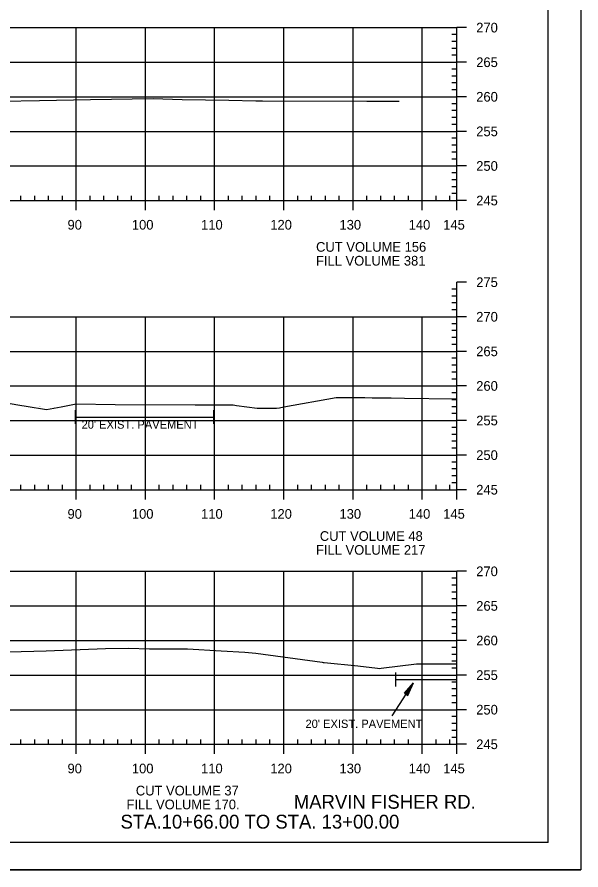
# Model space of a CAD drawing. Extents: x 1365647 to 1367999, y 387113 to 400173.
# Drawn here: x 1366759.3 to 1366840.7, y 387125.7 to 387249 of the extents above; entities that cross this region are included whole.
import ezdxf

# ---------------------------------------------------------------- set-up
doc = ezdxf.new("R2010")
doc.units = 0
for name, color, linetype in [('Default', 7, 'Continuous'), ('R_Axis', 7, 'Continuous'), ('R_Axis Annot', 7, 'Continuous'), ('R_Border', 7, 'Continuous'), ('R_Draft', 7, 'Continuous'), ('R_Exist Surface', 7, 'Continuous'), ('R_Grid', 7, 'Continuous'), ('R_No Plot', 7, 'Continuous'), ('R_Water', 7, 'Continuous')]:
    doc.layers.add(name, color=color, linetype=linetype)

msp = doc.modelspace()

# ---------------------------------------------------------------- linework, layer by layer
at = {"layer": 'Default'}
msp.add_line((1366813.45, 387147.99), (1366816.56, 387152.79), dxfattribs=at)
at = {"layer": 'R_Axis'}
for p, q in [((1366822.8, 387222.5), (1366822.8, 387247.5)), ((1366824.2, 387247.5), (1366822.8, 387247.5)), ((1366822.8, 387246.5), (1366822.1, 387246.5)), ((1366822.8, 387245.5), (1366822.1, 387245.5)), ((1366822.8, 387244.5), (1366822.1, 387244.5)), ((1366822.8, 387243.5), (1366822.1, 387243.5)), ((1366824.2, 387242.5), (1366822.8, 387242.5)), ((1366822.8, 387241.5), (1366822.1, 387241.5)), ((1366822.8, 387240.5), (1366822.1, 387240.5)), ((1366822.8, 387239.5), (1366822.1, 387239.5)), ((1366822.8, 387238.5), (1366822.1, 387238.5)), ((1366824.2, 387237.5), (1366822.8, 387237.5)), ((1366822.8, 387236.5), (1366822.1, 387236.5)), ((1366822.8, 387235.5), (1366822.1, 387235.5)), ((1366822.8, 387234.5), (1366822.1, 387234.5)), ((1366822.8, 387233.5), (1366822.1, 387233.5)), ((1366824.2, 387232.5), (1366822.8, 387232.5)), ((1366822.8, 387231.5), (1366822.1, 387231.5)), ((1366822.8, 387230.5), (1366822.1, 387230.5)), ((1366822.8, 387229.5), (1366822.1, 387229.5)), ((1366822.8, 387228.5), (1366822.1, 387228.5)), ((1366824.2, 387227.5), (1366822.8, 387227.5)), ((1366822.8, 387226.5), (1366822.1, 387226.5)), ((1366822.8, 387225.5), (1366822.1, 387225.5)), ((1366822.8, 387224.5), (1366822.1, 387224.5)), ((1366759.8, 387222.5), (1366759.8, 387223.2)), ((1366761.8, 387222.5), (1366761.8, 387223.2)), ((1366763.8, 387222.5), (1366763.8, 387223.2)), ((1366765.8, 387222.5), (1366765.8, 387223.2)), ((1366769.8, 387222.5), (1366769.8, 387223.2)), ((1366771.8, 387222.5), (1366771.8, 387223.2)), ((1366773.8, 387222.5), (1366773.8, 387223.2)), ((1366775.8, 387222.5), (1366775.8, 387223.2)), ((1366779.8, 387222.5), (1366779.8, 387223.2)), ((1366781.8, 387222.5), (1366781.8, 387223.2)), ((1366783.8, 387222.5), (1366783.8, 387223.2)), ((1366785.8, 387222.5), (1366785.8, 387223.2)), ((1366789.8, 387222.5), (1366789.8, 387223.2)), ((1366791.8, 387222.5), (1366791.8, 387223.2)), ((1366793.8, 387222.5), (1366793.8, 387223.2)), ((1366795.8, 387222.5), (1366795.8, 387223.2)), ((1366799.8, 387222.5), (1366799.8, 387223.2)), ((1366801.8, 387222.5), (1366801.8, 387223.2)), ((1366803.8, 387222.5), (1366803.8, 387223.2)), ((1366805.8, 387222.5), (1366805.8, 387223.2)), ((1366809.8, 387222.5), (1366809.8, 387223.2)), ((1366811.8, 387222.5), (1366811.8, 387223.2)), ((1366813.8, 387222.5), (1366813.8, 387223.2)), ((1366815.8, 387222.5), (1366815.8, 387223.2)), ((1366819.8, 387222.5), (1366819.8, 387223.2)), ((1366821.8, 387222.5), (1366821.8, 387223.2)), ((1366822.8, 387223.5), (1366822.1, 387223.5)), ((1366532.8, 387222.5), (1366822.8, 387222.5)), ((1366767.8, 387221.1), (1366767.8, 387222.5)), ((1366777.8, 387221.1), (1366777.8, 387222.5)), ((1366787.8, 387221.1), (1366787.8, 387222.5)), ((1366797.8, 387221.1), (1366797.8, 387222.5)), ((1366807.8, 387221.1), (1366807.8, 387222.5)), ((1366817.8, 387221.1), (1366817.8, 387222.5)), ((1366822.8, 387221.1), (1366822.8, 387222.5)), ((1366824.2, 387222.5), (1366822.8, 387222.5)), ((1366822.8, 387209.7), (1366822.1, 387209.7)), ((1366822.8, 387180.7), (1366822.8, 387210.7)), ((1366824.2, 387210.7), (1366822.8, 387210.7)), ((1366822.8, 387208.7), (1366822.1, 387208.7)), ((1366822.8, 387207.7), (1366822.1, 387207.7)), ((1366822.8, 387206.7), (1366822.1, 387206.7)), ((1366822.8, 387204.7), (1366822.1, 387204.7)), ((1366824.2, 387205.7), (1366822.8, 387205.7)), ((1366822.8, 387203.7), (1366822.1, 387203.7)), ((1366822.8, 387202.7), (1366822.1, 387202.7)), ((1366822.8, 387201.7), (1366822.1, 387201.7)), ((1366822.8, 387199.7), (1366822.1, 387199.7)), ((1366824.2, 387200.7), (1366822.8, 387200.7)), ((1366822.8, 387198.7), (1366822.1, 387198.7)), ((1366822.8, 387197.7), (1366822.1, 387197.7)), ((1366822.8, 387196.7), (1366822.1, 387196.7)), ((1366824.2, 387195.7), (1366822.8, 387195.7)), ((1366822.8, 387194.7), (1366822.1, 387194.7)), ((1366822.8, 387193.7), (1366822.1, 387193.7)), ((1366822.8, 387192.7), (1366822.1, 387192.7)), ((1366822.8, 387191.7), (1366822.1, 387191.7)), ((1366824.2, 387190.7), (1366822.8, 387190.7)), ((1366822.8, 387189.7), (1366822.1, 387189.7)), ((1366822.8, 387188.7), (1366822.1, 387188.7)), ((1366822.8, 387187.7), (1366822.1, 387187.7)), ((1366822.8, 387186.7), (1366822.1, 387186.7)), ((1366824.2, 387185.7), (1366822.8, 387185.7)), ((1366822.8, 387184.7), (1366822.1, 387184.7)), ((1366822.8, 387183.7), (1366822.1, 387183.7)), ((1366822.8, 387182.7), (1366822.1, 387182.7)), ((1366759.8, 387180.7), (1366759.8, 387181.4)), ((1366761.8, 387180.7), (1366761.8, 387181.4)), ((1366763.8, 387180.7), (1366763.8, 387181.4)), ((1366765.8, 387180.7), (1366765.8, 387181.4)), ((1366769.8, 387180.7), (1366769.8, 387181.4)), ((1366771.8, 387180.7), (1366771.8, 387181.4)), ((1366773.8, 387180.7), (1366773.8, 387181.4)), ((1366775.8, 387180.7), (1366775.8, 387181.4)), ((1366779.8, 387180.7), (1366779.8, 387181.4)), ((1366781.8, 387180.7), (1366781.8, 387181.4)), ((1366783.8, 387180.7), (1366783.8, 387181.4)), ((1366785.8, 387180.7), (1366785.8, 387181.4)), ((1366789.8, 387180.7), (1366789.8, 387181.4)), ((1366791.8, 387180.7), (1366791.8, 387181.4)), ((1366793.8, 387180.7), (1366793.8, 387181.4)), ((1366795.8, 387180.7), (1366795.8, 387181.4)), ((1366799.8, 387180.7), (1366799.8, 387181.4)), ((1366801.8, 387180.7), (1366801.8, 387181.4)), ((1366803.8, 387180.7), (1366803.8, 387181.4)), ((1366805.8, 387180.7), (1366805.8, 387181.4)), ((1366809.8, 387180.7), (1366809.8, 387181.4)), ((1366811.8, 387180.7), (1366811.8, 387181.4)), ((1366813.8, 387180.7), (1366813.8, 387181.4)), ((1366815.8, 387180.7), (1366815.8, 387181.4)), ((1366819.8, 387180.7), (1366819.8, 387181.4)), ((1366821.8, 387180.7), (1366821.8, 387181.4)), ((1366822.8, 387181.7), (1366822.1, 387181.7)), ((1366532.8, 387180.7), (1366822.8, 387180.7)), ((1366767.8, 387179.3), (1366767.8, 387180.7)), ((1366777.8, 387179.3), (1366777.8, 387180.7)), ((1366787.8, 387179.3), (1366787.8, 387180.7)), ((1366797.8, 387179.3), (1366797.8, 387180.7)), ((1366807.8, 387179.3), (1366807.8, 387180.7)), ((1366817.8, 387179.3), (1366817.8, 387180.7)), ((1366822.8, 387179.3), (1366822.8, 387180.7)), ((1366824.2, 387180.7), (1366822.8, 387180.7)), ((1366822.8, 387143.9), (1366822.8, 387168.9)), ((1366824.2, 387168.9), (1366822.8, 387168.9)), ((1366822.8, 387167.9), (1366822.1, 387167.9)), ((1366822.8, 387166.9), (1366822.1, 387166.9)), ((1366822.8, 387165.9), (1366822.1, 387165.9)), ((1366822.8, 387164.9), (1366822.1, 387164.9)), ((1366822.8, 387162.9), (1366822.1, 387162.9)), ((1366824.2, 387163.9), (1366822.8, 387163.9)), ((1366822.8, 387161.9), (1366822.1, 387161.9)), ((1366822.8, 387160.9), (1366822.1, 387160.9)), ((1366822.8, 387159.9), (1366822.1, 387159.9)), ((1366822.8, 387157.9), (1366822.1, 387157.9)), ((1366824.2, 387158.9), (1366822.8, 387158.9)), ((1366822.8, 387156.9), (1366822.1, 387156.9)), ((1366822.8, 387155.9), (1366822.1, 387155.9)), ((1366822.8, 387154.9), (1366822.1, 387154.9)), ((1366822.8, 387152.9), (1366822.1, 387152.9)), ((1366824.2, 387153.9), (1366822.8, 387153.9)), ((1366822.8, 387151.9), (1366822.1, 387151.9)), ((1366822.8, 387150.9), (1366822.1, 387150.9)), ((1366822.8, 387149.9), (1366822.1, 387149.9)), ((1366824.2, 387148.9), (1366822.8, 387148.9)), ((1366822.8, 387147.9), (1366822.1, 387147.9)), ((1366822.8, 387146.9), (1366822.1, 387146.9)), ((1366822.8, 387145.9), (1366822.1, 387145.9)), ((1366759.8, 387143.9), (1366759.8, 387144.6)), ((1366761.8, 387143.9), (1366761.8, 387144.6)), ((1366763.8, 387143.9), (1366763.8, 387144.6)), ((1366765.8, 387143.9), (1366765.8, 387144.6)), ((1366769.8, 387143.9), (1366769.8, 387144.6)), ((1366771.8, 387143.9), (1366771.8, 387144.6)), ((1366773.8, 387143.9), (1366773.8, 387144.6)), ((1366775.8, 387143.9), (1366775.8, 387144.6)), ((1366779.8, 387143.9), (1366779.8, 387144.6)), ((1366781.8, 387143.9), (1366781.8, 387144.6)), ((1366783.8, 387143.9), (1366783.8, 387144.6)), ((1366785.8, 387143.9), (1366785.8, 387144.6)), ((1366789.8, 387143.9), (1366789.8, 387144.6)), ((1366791.8, 387143.9), (1366791.8, 387144.6)), ((1366793.8, 387143.9), (1366793.8, 387144.6)), ((1366795.8, 387143.9), (1366795.8, 387144.6)), ((1366799.8, 387143.9), (1366799.8, 387144.6)), ((1366801.8, 387143.9), (1366801.8, 387144.6)), ((1366803.8, 387143.9), (1366803.8, 387144.6)), ((1366805.8, 387143.9), (1366805.8, 387144.6)), ((1366809.8, 387143.9), (1366809.8, 387144.6)), ((1366811.8, 387143.9), (1366811.8, 387144.6)), ((1366813.8, 387143.9), (1366813.8, 387144.6)), ((1366815.8, 387143.9), (1366815.8, 387144.6)), ((1366819.8, 387143.9), (1366819.8, 387144.6)), ((1366821.8, 387143.9), (1366821.8, 387144.6)), ((1366822.8, 387144.9), (1366822.1, 387144.9)), ((1366532.8, 387143.9), (1366822.8, 387143.9)), ((1366767.8, 387142.5), (1366767.8, 387143.9)), ((1366777.8, 387142.5), (1366777.8, 387143.9)), ((1366787.8, 387142.5), (1366787.8, 387143.9)), ((1366797.8, 387142.5), (1366797.8, 387143.9)), ((1366807.8, 387142.5), (1366807.8, 387143.9)), ((1366817.8, 387142.5), (1366817.8, 387143.9)), ((1366822.8, 387142.5), (1366822.8, 387143.9)), ((1366824.2, 387143.9), (1366822.8, 387143.9))]:
    msp.add_line(p, q, dxfattribs=at)
at = {"layer": 'R_Border'}
for q in [(1366835.98, 387335.17), (1366519.8, 387129.71)]:
    msp.add_line((1366835.98, 387129.71), q, dxfattribs=at)
at = {"layer": 'R_Draft'}
for p, q in [((1366815.22, 387151.28), (1366816.56, 387152.79)), ((1366815.27, 387151.25), (1366816.38, 387152.51)), ((1366815.31, 387151.22), (1366816.19, 387152.22)), ((1366815.35, 387151.19), (1366816.01, 387151.94)), ((1366815.39, 387151.17), (1366815.83, 387151.66)), ((1366815.56, 387151.06), (1366815.83, 387151.66)), ((1366815.6, 387151.03), (1366816.01, 387151.94)), ((1366815.64, 387151.01), (1366816.19, 387152.22)), ((1366815.68, 387150.98), (1366816.38, 387152.51)), ((1366815.73, 387150.95), (1366816.56, 387152.79)), ((1366815.22, 387151.28), (1366815.73, 387150.95)), ((1366815.44, 387151.14), (1366815.65, 387151.38)), ((1366815.51, 387151.09), (1366815.65, 387151.38))]:
    msp.add_line(p, q, dxfattribs=at)
at = {"layer": 'R_Exist Surface'}
for points in [[(1366757.15, 387236.89), (1366762.49, 387236.98), (1366769.84, 387237.11), (1366778.92, 387237.23), (1366783.1, 387237.1), (1366789.86, 387236.99), (1366793.75, 387236.93), (1366794.7, 387236.9), (1366809.77, 387236.88), (1366814.48, 387236.88)], [(1366749.83, 387194.62), (1366759.67, 387192.91), (1366760.58, 387192.79), (1366763.49, 387192.3), (1366765.64, 387192.7), (1366767.78, 387193.09), (1366773.41, 387193.04), (1366784.97, 387192.99), (1366788.7, 387192.97), (1366790.46, 387192.96), (1366790.97, 387192.88), (1366793.94, 387192.47), (1366796.2, 387192.48), (1366796.75, 387192.48), (1366797.15, 387192.54), (1366797.82, 387192.66), (1366805.35, 387194.04), (1366809.49, 387194.02), (1366810.57, 387193.99), (1366813.3, 387193.96), (1366815.24, 387193.91), (1366822.33, 387193.84), (1366822.8, 387193.85)], [(1366758.04, 387157.25), (1366763.45, 387157.42), (1366772.01, 387157.72), (1366775.33, 387157.81), (1366778.41, 387157.7), (1366783.87, 387157.71), (1366788.75, 387157.42), (1366792.17, 387157.22), (1366793.76, 387157.06), (1366803.34, 387155.76), (1366803.49, 387155.74), (1366803.63, 387155.73), (1366808.49, 387155.25), (1366811.35, 387154.89), (1366811.65, 387154.85), (1366811.87, 387154.88), (1366816.95, 387155.55), (1366822.8, 387155.52)]]:
    msp.add_lwpolyline(points, dxfattribs=at)
at = {"layer": 'R_Grid'}
for p, q in [((1366532.8, 387247.5), (1366822.8, 387247.5)), ((1366767.8, 387222.5), (1366767.8, 387247.5)), ((1366777.8, 387222.5), (1366777.8, 387247.5)), ((1366787.8, 387222.5), (1366787.8, 387247.5)), ((1366797.8, 387222.5), (1366797.8, 387247.5)), ((1366807.8, 387222.5), (1366807.8, 387247.5)), ((1366817.8, 387222.5), (1366817.8, 387247.5)), ((1366822.8, 387222.5), (1366822.8, 387247.5)), ((1366532.8, 387242.5), (1366822.8, 387242.5)), ((1366532.8, 387237.5), (1366822.8, 387237.5)), ((1366532.8, 387232.5), (1366822.8, 387232.5)), ((1366532.8, 387227.5), (1366822.8, 387227.5)), ((1366532.8, 387222.5), (1366822.8, 387222.5)), ((1366532.8, 387205.7), (1366822.8, 387205.7)), ((1366767.8, 387180.7), (1366767.8, 387205.7)), ((1366777.8, 387180.7), (1366777.8, 387205.7)), ((1366787.8, 387180.7), (1366787.8, 387205.7)), ((1366797.8, 387180.7), (1366797.8, 387205.7)), ((1366807.8, 387180.7), (1366807.8, 387205.7)), ((1366817.8, 387180.7), (1366817.8, 387205.7)), ((1366822.8, 387180.7), (1366822.8, 387205.7)), ((1366532.8, 387200.7), (1366822.8, 387200.7)), ((1366532.8, 387195.7), (1366822.8, 387195.7)), ((1366532.8, 387190.7), (1366822.8, 387190.7)), ((1366532.8, 387185.7), (1366822.8, 387185.7)), ((1366532.8, 387180.7), (1366822.8, 387180.7)), ((1366532.8, 387168.9), (1366822.8, 387168.9)), ((1366767.8, 387143.9), (1366767.8, 387168.9)), ((1366777.8, 387143.9), (1366777.8, 387168.9)), ((1366787.8, 387143.9), (1366787.8, 387168.9)), ((1366797.8, 387143.9), (1366797.8, 387168.9)), ((1366807.8, 387143.9), (1366807.8, 387168.9)), ((1366817.8, 387143.9), (1366817.8, 387168.9)), ((1366822.8, 387143.9), (1366822.8, 387168.9)), ((1366532.8, 387163.9), (1366822.8, 387163.9)), ((1366532.8, 387158.9), (1366822.8, 387158.9)), ((1366532.8, 387153.9), (1366822.8, 387153.9)), ((1366532.8, 387148.9), (1366822.8, 387148.9)), ((1366532.8, 387143.9), (1366822.8, 387143.9))]:
    msp.add_line(p, q, dxfattribs=at)
at = {"layer": 'R_No Plot'}
msp.add_line((1366507.4, 387125.74), (1366840.73, 387125.74), dxfattribs=at)
msp.add_lwpolyline([(1366507.39, 387339.07), (1366840.73, 387339.07), (1366840.73, 387125.73), (1366507.39, 387125.73)], close=True, dxfattribs=at)
at = {"layer": 'R_Water'}
for p, q in [((1366767.65, 387192.21), (1366767.65, 387190.21)), ((1366767.65, 387191.21), (1366787.65, 387191.21)), ((1366787.65, 387192.21), (1366787.65, 387190.21)), ((1366813.92, 387154.26), (1366813.92, 387152.26)), ((1366813.92, 387153.26), (1366822.8, 387153.26))]:
    msp.add_line(p, q, dxfattribs=at)

# ---------------------------------------------------------------- texts
at = {"layer": 'R_Axis Annot'}
for s, p in [('270', (1366825.6, 387246.8)), ('265', (1366825.6, 387241.8)), ('260', (1366825.6, 387236.8)), ('255', (1366825.6, 387231.8)), ('250', (1366825.6, 387226.8)), ('245', (1366825.6, 387221.8)), ('90', (1366766.54, 387218.3)), ('100', (1366775.84, 387218.3)), ('110', (1366785.84, 387218.3)), ('120', (1366795.84, 387218.3)), ('130', (1366805.84, 387218.3)), ('140', (1366815.84, 387218.3)), ('145', (1366820.83, 387218.3)), ('CUT VOLUME 156', (1366802.46, 387215.1)), ('FILL VOLUME 381', (1366802.45, 387213.1)), ('275', (1366825.6, 387210)), ('270', (1366825.6, 387205)), ('265', (1366825.6, 387200)), ('260', (1366825.6, 387195)), ('255', (1366825.6, 387190)), ('250', (1366825.6, 387185)), ('245', (1366825.6, 387180)), ('90', (1366766.54, 387176.5)), ('100', (1366775.84, 387176.5)), ('110', (1366785.84, 387176.5)), ('120', (1366795.84, 387176.5)), ('130', (1366805.84, 387176.5)), ('140', (1366815.84, 387176.5)), ('145', (1366820.83, 387176.5)), ('CUT VOLUME 48', (1366803, 387173.3)), ('FILL VOLUME 217', (1366802.45, 387171.3)), ('270', (1366825.6, 387168.2)), ('265', (1366825.6, 387163.2)), ('260', (1366825.6, 387158.2)), ('255', (1366825.6, 387153.2)), ('250', (1366825.6, 387148.2)), ('245', (1366825.6, 387143.2)), ('90', (1366766.54, 387139.7)), ('100', (1366775.84, 387139.7)), ('110', (1366785.84, 387139.7)), ('120', (1366795.84, 387139.7)), ('130', (1366805.84, 387139.7)), ('140', (1366815.84, 387139.7)), ('145', (1366820.83, 387139.7)), ('CUT VOLUME 37', (1366776.41, 387136.5)), ('FILL VOLUME 170.', (1366775.07, 387134.5))]:
    msp.add_text(s, height=1.4, dxfattribs=at).set_placement(p)
at = {"layer": 'R_Draft'}
for s, p in [('MARVIN FISHER RD.', (1366799.24, 387134.58)), ('STA.10+66.00 TO STA. 13+00.00', (1366774.2, 387131.71))]:
    msp.add_text(s, height=2, dxfattribs=at).set_placement(p)
at = {"layer": 'R_No Plot'}
for p in [(1366807.04, 387193.94), (1366813.25, 387193.91), (1366815.2, 387193.86), (1366759.62, 387192.86), (1366762.5, 387192.7), (1366762.56, 387192.68), (1366764.67, 387192.51), (1366768.34, 387192.83), (1366777.63, 387193.42), (1366788.92, 387192.96), (1366793.51, 387192.52), (1366796.7, 387192.43), (1366771.96, 387157.67), (1366783.83, 387157.66), (1366792.13, 387157.17), (1366803.3, 387155.71), (1366808.44, 387155.2), (1366810.27, 387154.96), (1366812.03, 387154.67), (1366816.73, 387155.18)]:
    msp.add_text('+', height=0.1, dxfattribs=at).set_placement(p)
at = {"layer": 'R_Water'}
for p in [(1366768.57, 387189.52), (1366800.93, 387146.26)]:
    msp.add_text("20' EXIST. PAVEMENT", height=1.2, dxfattribs=at).set_placement(p)

doc.saveas('drawing.dxf')
